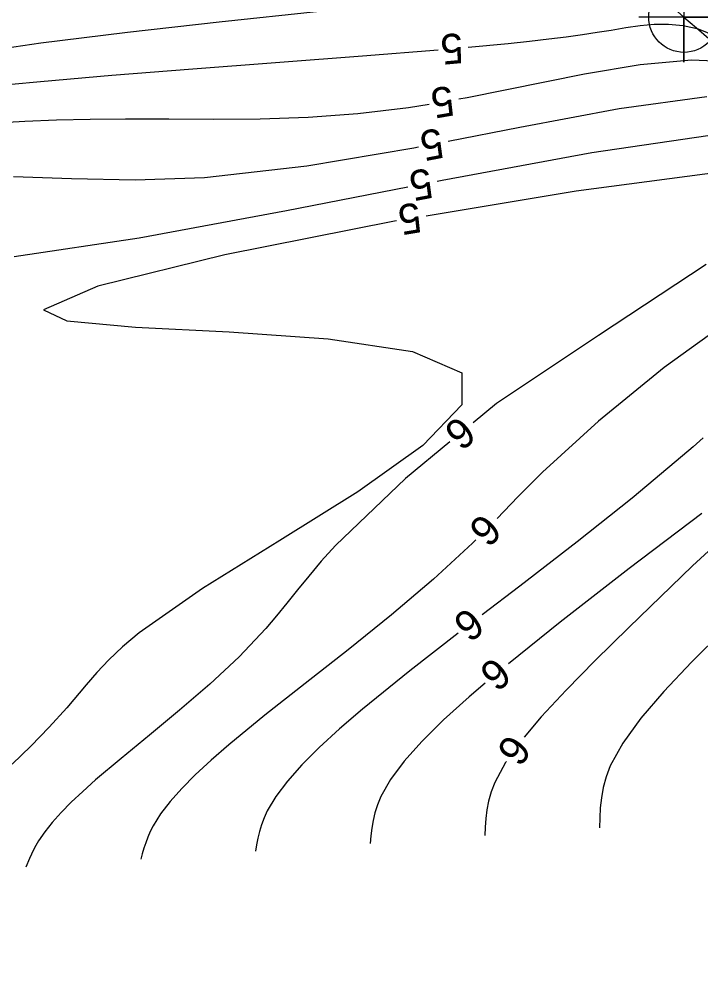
# Model space of a CAD drawing. Extents: x 2602990 to 2605851, y 618069 to 619180.
# Drawn here: x 2604085.4 to 2604130.7, y 618266.1 to 618330.3 of the extents above; entities that cross this region are included whole.
import ezdxf

# ---------------------------------------------------------------- set-up
doc = ezdxf.new("R2010")
doc.units = 0
for name, color, linetype in [('DTM Contours Major', 7, 'Continuous'), ('DTM Contours Major Text', 7, 'Continuous'), ('DTM Contours Minor', 7, 'Continuous'), ('DTM Contours Minor Text', 7, 'Continuous'), ('Exist DTM Breakline', 7, 'Continuous'), ('Exist DTM Breakline Cogo Point CELL', 7, 'Continuous'), ('Exist DTM Breakline Underwater', 7, 'Continuous')]:
    doc.layers.add(name, color=color, linetype=linetype)

# ---------------------------------------------------------------- blocks, each defined once
blk = doc.blocks.new('EXIST DTM BREAKLINE COGO POINT')
at = {"layer": 'Exist DTM Breakline Cogo Point CELL'}
blk.add_lwpolyline([(0, 0.06), (0, -0.06), (0, 0), (0.06, 0), (-0.06, 0)], dxfattribs=at)
blk.add_circle((0, 0), 0.0469, dxfattribs=at)

msp = doc.modelspace()

# ---------------------------------------------------------------- linework, layer by layer
at = {"layer": 'DTM Contours Major'}
for points in [[(2604130.844, 618302.505), (2604130.174, 618301.907), (2604129.486, 618301.302), (2604126.137, 618298.5), (2604122.47, 618295.594), (2604118.664, 618292.664), (2604116.166, 618290.754)], [(2604114.579, 618289.537), (2604111.355, 618287.036), (2604108.211, 618284.494), (2604106.678, 618283.177), (2604105.332, 618281.944), (2604104.177, 618280.79), (2604103.216, 618279.708), (2604102.45, 618278.691), (2604101.884, 618277.734), (2604101.671, 618277.266), (2604101.502, 618276.809), (2604101.368, 618276.361), (2604101.261, 618275.921), (2604101.171, 618275.485), (2604101.09, 618275.051)]]:
    msp.add_lwpolyline(points, dxfattribs=at)
at = {"layer": 'DTM Contours Minor'}
for points in [[(2604105.359, 618330.811), (2604098.681, 618330.096), (2604092.6, 618329.401), (2604089.547, 618329.041), (2604086.838, 618328.698), (2604084.453, 618328.348)], [(2604132.214, 618328.943), (2604130.53, 618329.636), (2604129.514, 618329.859), (2604128.545, 618329.952), (2604127.603, 618329.94), (2604126.667, 618329.852), (2604125.717, 618329.712), (2604124.731, 618329.548), (2604123.807, 618329.401), (2604122.82, 618329.254), (2604121.752, 618329.108), (2604120.585, 618328.962), (2604119.302, 618328.815), (2604117.883, 618328.665), (2604115.242, 618328.424)], [(2604113.25, 618328.243), (2604108.208, 618327.835), (2604096.932, 618326.978), (2604091.553, 618326.555), (2604086.807, 618326.142), (2604084.891, 618325.952)], [(2604133.153, 618327.438), (2604130.083, 618327.578), (2604126.654, 618327.268), (2604122.962, 618326.652), (2604115.175, 618325.077), (2604114.611, 618324.98)], [(2604131.093, 618325.142), (2604125.268, 618324.332), (2604118.657, 618323.1), (2604113.898, 618322.178)], [(2604112.64, 618324.64), (2604111.274, 618324.405), (2604107.891, 618324.004), (2604104.606, 618323.773), (2604101.419, 618323.668), (2604098.331, 618323.644), (2604095.342, 618323.658), (2604092.452, 618323.667), (2604090.114, 618323.644), (2604087.876, 618323.588), (2604085.767, 618323.505), (2604083.816, 618323.395)], [(2604132.074, 618322.693), (2604123.461, 618321.415), (2604113.507, 618319.584), (2604113.181, 618319.521)], [(2604111.935, 618321.797), (2604111.622, 618321.736), (2604104.519, 618320.53), (2604097.71, 618319.77), (2604093.101, 618319.618), (2604088.862, 618319.693), (2604085.012, 618319.83)], [(2604133.315, 618320.326), (2604122.416, 618318.885), (2604112.433, 618317.225)], [(2604111.217, 618319.14), (2604103.157, 618317.575), (2604093.36, 618315.765), (2604085.063, 618314.528)], [(2604110.46, 618316.897), (2604110.33, 618316.875), (2604099.063, 618314.653), (2604090.624, 618312.576), (2604087.02, 618310.998), (2604088.56, 618310.269), (2604093.118, 618309.855), (2604099.356, 618309.531), (2604105.94, 618309.066), (2604111.534, 618308.234), (2604114.801, 618306.807), (2604114.82, 618304.687), (2604112.225, 618301.988), (2604107.899, 618298.918), (2604102.725, 618295.684), (2604097.586, 618292.493), (2604093.366, 618289.554), (2604092.268, 618288.631), (2604091.343, 618287.755), (2604090.552, 618286.918), (2604089.851, 618286.114), (2604088.559, 618284.573), (2604087.397, 618283.288), (2604086.176, 618282.041), (2604084.938, 618280.84)], [(2604131.05, 618314.008), (2604123.883, 618309.296), (2604117.106, 618304.771), (2604115.559, 618303.499)], [(2604133.004, 618310.575), (2604128.265, 618307.172), (2604123.886, 618303.612), (2604120.17, 618300.223), (2604119.323, 618299.384), (2604118.529, 618298.575), (2604117.15, 618297.147)], [(2604114.013, 618302.229), (2604111.069, 618299.809), (2604106.418, 618295.348), (2604105.475, 618294.306), (2604104.642, 618293.328), (2604103.888, 618292.404), (2604103.182, 618291.523), (2604102.493, 618290.674), (2604101.792, 618289.847), (2604100.007, 618287.962), (2604098.068, 618286.146), (2604096.059, 618284.411), (2604094.067, 618282.766), (2604092.176, 618281.221), (2604090.47, 618279.788), (2604089.62, 618279.031), (2604088.856, 618278.311), (2604088.181, 618277.624), (2604087.593, 618276.969), (2604087.094, 618276.342), (2604086.685, 618275.741), (2604086.51, 618275.443), (2604086.354, 618275.15), (2604086.214, 618274.862), (2604086.086, 618274.576), (2604085.849, 618274.01)], [(2604134.894, 618298.374), (2604130.136, 618294.008), (2604125.899, 618289.912), (2604123.677, 618287.717), (2604121.739, 618285.746), (2604120.093, 618283.976), (2604118.957, 618282.629)], [(2604130.751, 618297.471), (2604125.937, 618293.818), (2604121.346, 618290.263), (2604117.909, 618287.495)], [(2604115.745, 618295.724), (2604115.523, 618295.504), (2604112.937, 618293.121), (2604110.137, 618290.753), (2604107.249, 618288.435), (2604104.4, 618286.202), (2604101.716, 618284.088), (2604099.323, 618282.129), (2604098.145, 618281.103), (2604097.101, 618280.134), (2604096.194, 618279.218), (2604095.424, 618278.351), (2604094.793, 618277.529), (2604094.304, 618276.748), (2604094.108, 618276.364), (2604093.943, 618275.987), (2604093.803, 618275.617), (2604093.681, 618275.253), (2604093.572, 618274.891), (2604093.47, 618274.531)], [(2604132.198, 618289.704), (2604130.078, 618287.602), (2604128.237, 618285.666), (2604126.705, 618283.884), (2604125.51, 618282.242), (2604124.679, 618280.727), (2604124.401, 618279.996), (2604124.208, 618279.29), (2604124.084, 618278.603), (2604124.011, 618277.931), (2604123.972, 618277.269), (2604123.95, 618276.612)], [(2604116.372, 618286.217), (2604115.306, 618285.311), (2604113.601, 618283.772), (2604112.158, 618282.352), (2604110.98, 618281.04), (2604110.069, 618279.825), (2604109.425, 618278.694), (2604109.198, 618278.144), (2604109.03, 618277.611), (2604108.909, 618277.09), (2604108.823, 618276.578), (2604108.76, 618276.073), (2604108.71, 618275.572)], [(2604117.771, 618281.019), (2604117.715, 618280.94), (2604116.999, 618279.626), (2604116.757, 618278.996), (2604116.586, 618278.388), (2604116.472, 618277.798), (2604116.401, 618277.222), (2604116.358, 618276.655), (2604116.33, 618276.092)]]:
    msp.add_lwpolyline(points, dxfattribs=at)
at = {"layer": 'Exist DTM Breakline'}
msp.add_spline([(2604056.195, 618608.101), (2604070.612, 618564.846), (2604060.948, 618498.617), (2604052.223, 618447.183), (2604051.568, 618445.166), (2604051.779, 618438.355), (2604056.316, 618420.051), (2604056.045, 618414.227), (2604060.112, 618404.174), (2604065.814, 618393.977), (2604079.591, 618374.932), (2604102.645, 618354.376), (2604129.573, 618330.438), (2604185.644, 618288.739), (2604229.181, 618260.22), (2604259.941, 618240.43), (2604275.412, 618231.212), (2604276.014, 618212.47)], degree=3, dxfattribs=at)
at = {"layer": 'Exist DTM Breakline Underwater'}
msp.add_spline([(2604068.235, 618404.026), (2604081.862, 618390.481), (2604106.657, 618363.116), (2604137.711, 618338.436), (2604184.389, 618299.643), (2604239.062, 618271.475), (2604260.626, 618254.325), (2604289.805, 618238.046)], degree=3, dxfattribs=at)

# ---------------------------------------------------------------- block references
at = {"layer": 'Exist DTM Breakline Cogo Point CELL', "xscale": 50, "yscale": 50}
msp.add_blockref('EXIST DTM BREAKLINE COGO POINT', (2604129.573, 618330.438), dxfattribs=at)

# ---------------------------------------------------------------- texts
at = {"layer": 'DTM Contours Major Text'}
msp.add_text('6', height=2, rotation=217.48229, dxfattribs=at).set_placement((2604115.282, 618291.338))
at = {"layer": 'DTM Contours Minor Text'}
for s, rotation, p in [('5', 185.18144, (2604114.807, 618329.387)), ('5', 189.77261, (2604114.1, 618325.906)), ('5', 190.97223, (2604113.368, 618323.093)), ('5', 190.98331, (2604112.65, 618320.436)), ('5', 189.44064, (2604111.928, 618318.155)), ('6', 219.4167, (2604114.656, 618304.051)), ('6', 225.36236, (2604116.199, 618297.599)), ('6', 219.7414, (2604116.997, 618288.051)), ('6', 233.62006, (2604117.937, 618282.951))]:
    msp.add_text(s, height=2, rotation=rotation, dxfattribs=at).set_placement(p)

doc.saveas('drawing.dxf')
